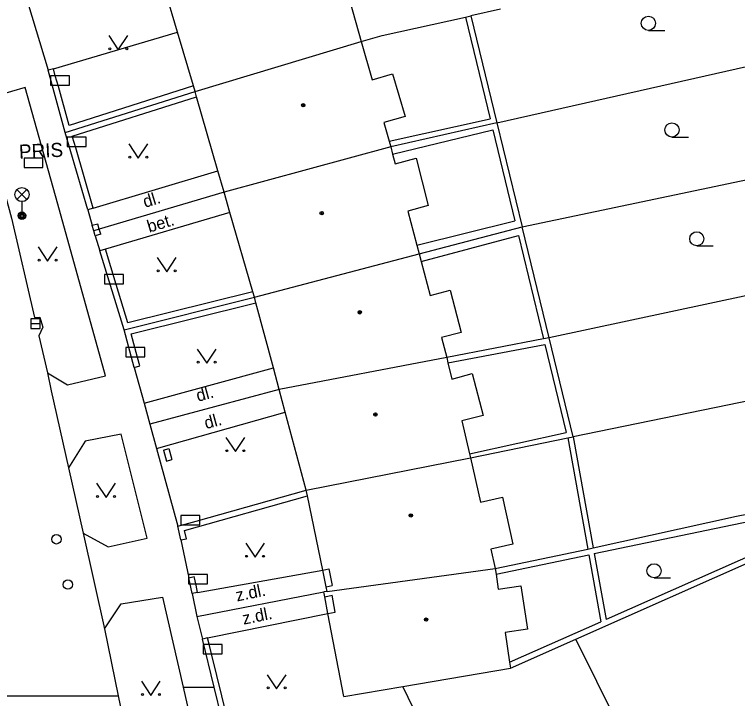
# Model space of a CAD drawing. Extents: x -596229 to -595156, y -1161237 to -1159376.
# Drawn here: x -595907.51 to -595869.15, y -1161090.38 to -1161054.1 of the extents above; entities that cross this region are included whole.
import ezdxf

# ---------------------------------------------------------------- set-up
doc = ezdxf.new("R2010")
doc.units = 0
for name, color, linetype in [('DOP - kresba z DSPS bez souradnic', 7, 'Continuous'), ('DOP - rozhrani ploch obecne', 7, 'Continuous'), ('Level 24', 7, 'Continuous'), ('Level 27', 7, 'Continuous'), ('Level 28', 7, 'Continuous'), ('Level 33', 7, 'Continuous'), ('Level 36', 7, 'Continuous'), ('Level 39', 7, 'Continuous'), ('plynovod - povrch.  znaky - PRIS skut. velikost', 7, 'Continuous'), ('Specificka linie pasportu komunikaci', 7, 'Continuous'), ('TM - budovy zdene_ betonove - NP', 7, 'Continuous'), ('TM - budovy zdene_ betonove - VP', 7, 'Continuous'), ('TM - chodniky - VP', 7, 'Continuous'), ('TM - komunikace - VP', 7, 'Continuous'), ('TM - letecke snimky - pomocna linie', 7, 'Continuous'), ('TM - plot drateny_ kovovy - VP', 7, 'Continuous'), ('TM - podezdivka plotu - VP', 7, 'Continuous'), ('TM - popis objektu', 7, 'Continuous'), ('TM - popis povrchu', 7, 'Continuous'), ('TM - rozhrani ploch obecne - VP', 7, 'Continuous'), ('TM - vjezd na pozemek', 7, 'Continuous')]:
    doc.layers.add(name, color=color, linetype=linetype)

msp = doc.modelspace()

# ---------------------------------------------------------------- linework, layer by layer
at = {"layer": 'DOP - kresba z DSPS bez souradnic'}
for points in [[(-595883.58, -1161054.24), (-595882.28, -1161059.63)], [(-595887.63, -1161060.83), (-595882.28, -1161059.63)], [(-595887.45, -1161061.51), (-595882.13, -1161060.22)], [(-595882.13, -1161060.22), (-595880.96, -1161065.04)], [(-595886.16, -1161066.34), (-595880.96, -1161065.04)], [(-595885.93, -1161067.2), (-595880.77, -1161065.82)], [(-595880.77, -1161065.82), (-595879.44, -1161071.3)], [(-595884.51, -1161072.58), (-595879.37, -1161071.6)], [(-595879.37, -1161071.6), (-595878.24, -1161076.27)], [(-595883.36, -1161077.41), (-595878.24, -1161076.27)], [(-595878.16, -1161076.56), (-595877.1, -1161082.46)], [(-595876.75, -1161082.7), (-595860.66, -1161079.35)], [(-595860.66, -1161079.35), (-595876.12, -1161086.2)], [(-595881.96, -1161083.78), (-595877.04, -1161082.76)], [(-595877.04, -1161082.76), (-595876.4, -1161086.32)], [(-595876.75, -1161082.7), (-595876.12, -1161086.2)], [(-595881.24, -1161088.46), (-595876.4, -1161086.32)]]:
    msp.add_lwpolyline(points, dxfattribs=at)
at = {"layer": 'DOP - rozhrani ploch obecne'}
for points in [[(-595881.73, -1161053.83), (-595883.29, -1161054.18)], [(-595888.01, -1161055.21), (-595883.58, -1161054.24)], [(-595883.58, -1161054.24), (-595883.29, -1161054.18)], [(-595883.29, -1161054.18), (-595881.91, -1161059.85)], [(-595889.11, -1161055.54), (-595888.01, -1161055.21)], [(-595881.91, -1161059.85), (-595864.52, -1161055.92)], [(-595881.91, -1161059.85), (-595887.55, -1161061.12)], [(-595881.91, -1161059.85), (-595880.57, -1161065.36)], [(-595880.57, -1161065.36), (-595863.32, -1161061.75)], [(-595886.04, -1161066.8), (-595880.57, -1161065.36)], [(-595879.14, -1161071.25), (-595880.57, -1161065.36)], [(-595862.1, -1161067.62), (-595879.14, -1161071.25)], [(-595844.44, -1161069.64), (-595877.87, -1161076.5)], [(-595879.44, -1161071.3), (-595884.58, -1161072.29)], [(-595879.14, -1161071.25), (-595879.44, -1161071.3)], [(-595877.87, -1161076.5), (-595879.14, -1161071.25)], [(-595878.16, -1161076.56), (-595877.87, -1161076.5)], [(-595877.87, -1161076.5), (-595876.8, -1161082.4)], [(-595883.31, -1161077.62), (-595878.16, -1161076.56)], [(-595869.2, -1161080.72), (-595860.83, -1161079.08)], [(-595876.8, -1161082.4), (-595869.2, -1161080.72)], [(-595882.01, -1161083.48), (-595877.1, -1161082.46)], [(-595877.1, -1161082.46), (-595876.8, -1161082.4)], [(-595877.72, -1161087.23), (-595867.84, -1161082.86)], [(-595881.19, -1161088.77), (-595877.72, -1161087.23)], [(-595867.76, -1161107.34), (-595877.72, -1161087.23)]]:
    msp.add_lwpolyline(points, dxfattribs=at)
at = {"layer": 'Level 24'}
for points in [[(-595905.588, -1161057.849), (-595904.588, -1161057.849), (-595904.588, -1161057.349), (-595905.588, -1161057.349)], [(-595904.708, -1161061.109), (-595903.708, -1161061.109), (-595903.708, -1161060.609), (-595904.708, -1161060.609)], [(-595906.997, -1161062.222), (-595905.997, -1161062.222), (-595905.997, -1161061.722), (-595906.997, -1161061.722)], [(-595902.728, -1161068.389), (-595901.728, -1161068.389), (-595901.728, -1161067.889), (-595902.728, -1161067.889)], [(-595901.598, -1161072.259), (-595900.598, -1161072.259), (-595900.598, -1161071.759), (-595901.598, -1161071.759)], [(-595898.677, -1161081.178), (-595897.677, -1161081.178), (-595897.677, -1161080.678), (-595898.677, -1161080.678)], [(-595898.268, -1161084.309), (-595897.268, -1161084.309), (-595897.268, -1161083.809), (-595898.268, -1161083.809)], [(-595897.498, -1161088.019), (-595896.498, -1161088.019), (-595896.498, -1161087.519), (-595897.498, -1161087.519)]]:
    msp.add_lwpolyline(points, close=True, dxfattribs=at)
at = {"layer": 'Level 27'}
msp.add_line((-595906.64, -1161070.5), (-595906.14, -1161070.5), dxfattribs=at)
msp.add_lwpolyline([(-595906.64, -1161070.75), (-595906.14, -1161070.75), (-595906.14, -1161070.25), (-595906.64, -1161070.25)], close=True, dxfattribs=at)
at = {"layer": 'Level 28'}
for centre in [(-595905.28, -1161081.94), (-595904.67, -1161084.34)]:
    msp.add_circle(centre, 0.25, dxfattribs=at)
at = {"layer": 'Level 33'}
for p, q in [((-595907.375, -1161063.92), (-595906.845, -1161063.39)), ((-595907.375, -1161063.39), (-595906.845, -1161063.92)), ((-595907.11, -1161064.03), (-595907.11, -1161064.78))]:
    msp.add_line(p, q, dxfattribs=at)
for centre, radius in [((-595907.11, -1161063.655), 0.375), ((-595907.11, -1161064.78), 0.2), ((-595907.11, -1161064.78), 0.145), ((-595907.11, -1161064.78), 0.0876)]:
    msp.add_circle(centre, radius, dxfattribs=at)
at = {"layer": 'Level 36'}
for p, q in [((-595873.88, -1161054.945), (-595873.005, -1161054.945)), ((-595872.63, -1161060.605), (-595871.755, -1161060.605)), ((-595871.31, -1161066.375), (-595870.435, -1161066.375)), ((-595873.58, -1161083.985), (-595872.705, -1161083.985))]:
    msp.add_line(p, q, dxfattribs=at)
for points in [[(-595902.5, -1161055.22), (-595902, -1161055.97), (-595901.5, -1161055.22)], [(-595901.44, -1161060.97), (-595900.94, -1161061.72), (-595900.44, -1161060.97)], [(-595906.25, -1161066.43), (-595905.75, -1161067.18), (-595905.25, -1161066.43)], [(-595899.93, -1161067), (-595899.43, -1161067.75), (-595898.93, -1161067)], [(-595897.81, -1161071.85), (-595897.31, -1161072.6), (-595896.81, -1161071.85)], [(-595896.29, -1161076.54), (-595895.79, -1161077.29), (-595895.29, -1161076.54)], [(-595903.15, -1161078.97), (-595902.65, -1161079.72), (-595902.15, -1161078.97)], [(-595895.24, -1161082.14), (-595894.74, -1161082.89), (-595894.24, -1161082.14)], [(-595894.1, -1161089.12), (-595893.6, -1161089.87), (-595893.1, -1161089.12)], [(-595900.77, -1161089.47), (-595900.27, -1161090.22), (-595899.77, -1161089.47)]]:
    msp.add_lwpolyline(points, dxfattribs=at)
for centre, radius in [((-595873.88, -1161054.57), 0.375), ((-595902.45, -1161055.92), 0.05), ((-595901.551, -1161055.92), 0.05), ((-595872.63, -1161060.23), 0.375), ((-595901.39, -1161061.67), 0.05), ((-595900.491, -1161061.67), 0.05), ((-595871.31, -1161066), 0.375), ((-595906.2, -1161067.13), 0.05), ((-595905.301, -1161067.13), 0.05), ((-595899.88, -1161067.7), 0.05), ((-595898.981, -1161067.7), 0.05), ((-595897.76, -1161072.55), 0.05), ((-595896.861, -1161072.55), 0.05), ((-595896.24, -1161077.24), 0.05), ((-595895.341, -1161077.24), 0.05), ((-595903.1, -1161079.67), 0.05), ((-595902.201, -1161079.67), 0.05), ((-595895.19, -1161082.84), 0.05), ((-595894.291, -1161082.84), 0.05), ((-595873.58, -1161083.61), 0.375), ((-595894.05, -1161089.82), 0.05), ((-595893.151, -1161089.82), 0.05), ((-595900.72, -1161090.17), 0.05), ((-595899.821, -1161090.17), 0.05)]:
    msp.add_circle(centre, radius, dxfattribs=at)
at = {"layer": 'Level 39'}
for centre, radius in [((-595892.19, -1161058.92), 0.09), ((-595892.19, -1161058.92), 0.0398), ((-595891.21, -1161064.64), 0.09), ((-595891.21, -1161064.64), 0.0398), ((-595889.19, -1161069.9), 0.09), ((-595889.19, -1161069.9), 0.0398), ((-595888.36, -1161075.32), 0.09), ((-595888.36, -1161075.32), 0.0398), ((-595886.48, -1161080.67), 0.09), ((-595886.48, -1161080.67), 0.0398), ((-595885.67, -1161086.2), 0.09), ((-595885.67, -1161086.2), 0.0398)]:
    msp.add_circle(centre, radius, dxfattribs=at)
at = {"layer": 'plynovod - povrch.  znaky - PRIS skut. velikost'}
for points in [[(-595899.61, -1161077.21), (-595899.32, -1161077.13)], [(-595899.61, -1161077.21), (-595899.44, -1161077.79)], [(-595899.32, -1161077.13), (-595899.16, -1161077.71)], [(-595899.44, -1161077.79), (-595899.16, -1161077.71)]]:
    msp.add_lwpolyline(points, dxfattribs=at)
at = {"layer": 'Specificka linie pasportu komunikaci'}
for points in [[(-595898.56, -1161089.78), (-595898.5, -1161089.78), (-595896.97, -1161089.78), (-595896.909, -1161089.78)], [(-595909.09, -1161090.24), (-595902, -1161090.25)]]:
    msp.add_lwpolyline(points, dxfattribs=at)
at = {"layer": 'TM - budovy zdene_ betonove - NP'}
for points in [[(-595891.15, -1161083.58), (-595890.83, -1161083.51)], [(-595890.83, -1161083.51), (-595890.65, -1161084.39)], [(-595890.97, -1161084.46), (-595890.65, -1161084.39)], [(-595891.05, -1161084.99), (-595890.66, -1161084.91)], [(-595890.49, -1161085.8), (-595890.66, -1161084.91)], [(-595890.88, -1161085.88), (-595890.49, -1161085.8)]]:
    msp.add_lwpolyline(points, dxfattribs=at)
at = {"layer": 'TM - budovy zdene_ betonove - VP'}
for points in [[(-595898.85, -1161055.04), (-595899.47, -1161052.94)], [(-595889.71, -1161053.39), (-595889.11, -1161055.54)], [(-595898.01, -1161057.89), (-595898.85, -1161055.04)], [(-595897.93, -1161058.18), (-595889.11, -1161055.54)], [(-595889.11, -1161055.54), (-595888.54, -1161057.57)], [(-595888.54, -1161057.57), (-595887.46, -1161057.25)], [(-595887.46, -1161057.25), (-595886.79, -1161059.52)], [(-595897.93, -1161058.18), (-595898.01, -1161057.89)], [(-595897.85, -1161058.47), (-595897.93, -1161058.18)], [(-595896.72, -1161062.39), (-595897.85, -1161058.47)], [(-595886.79, -1161059.52), (-595887.91, -1161059.84)], [(-595887.91, -1161059.84), (-595887.63, -1161060.83)], [(-595887.55, -1161061.12), (-595896.39, -1161063.53)], [(-595887.63, -1161060.83), (-595887.55, -1161061.12)], [(-595887.55, -1161061.12), (-595887.45, -1161061.51)], [(-595887.45, -1161061.51), (-595887.31, -1161062.02)], [(-595887.31, -1161062.02), (-595886.2, -1161061.73)], [(-595886.2, -1161061.73), (-595885.56, -1161064.24)], [(-595896.39, -1161063.53), (-595896.72, -1161062.39)], [(-595896.08, -1161064.61), (-595896.39, -1161063.53)], [(-595885.56, -1161064.24), (-595886.64, -1161064.53)], [(-595894.86, -1161068.81), (-595896.08, -1161064.61)], [(-595886.64, -1161064.53), (-595886.16, -1161066.34)], [(-595886.16, -1161066.34), (-595886.04, -1161066.8)], [(-595894.78, -1161069.1), (-595886.04, -1161066.8)], [(-595886.04, -1161066.8), (-595885.93, -1161067.2)], [(-595885.93, -1161067.2), (-595885.45, -1161069.01)], [(-595894.78, -1161069.1), (-595894.86, -1161068.81)], [(-595885.45, -1161069.01), (-595884.4, -1161068.73)], [(-595884.4, -1161068.73), (-595883.81, -1161070.97)], [(-595894.7, -1161069.39), (-595894.78, -1161069.1)], [(-595893.77, -1161072.85), (-595894.7, -1161069.39)], [(-595883.81, -1161070.97), (-595884.86, -1161071.24)], [(-595884.86, -1161071.24), (-595884.58, -1161072.29)], [(-595884.58, -1161072.29), (-595893.46, -1161074)], [(-595884.58, -1161072.29), (-595884.51, -1161072.58)], [(-595884.51, -1161072.58), (-595884.31, -1161073.44)], [(-595893.46, -1161074), (-595893.77, -1161072.85)], [(-595884.31, -1161073.44), (-595883.23, -1161073.15)], [(-595883.23, -1161073.15), (-595882.64, -1161075.38)], [(-595893.14, -1161075.19), (-595893.46, -1161074)], [(-595892.03, -1161079.34), (-595893.14, -1161075.19)], [(-595882.64, -1161075.38), (-595883.78, -1161075.65)], [(-595883.78, -1161075.65), (-595883.36, -1161077.41)], [(-595892.03, -1161079.34), (-595883.31, -1161077.62)], [(-595883.36, -1161077.41), (-595883.31, -1161077.62)], [(-595883.31, -1161077.62), (-595882.79, -1161079.97)], [(-595891.97, -1161079.63), (-595892.03, -1161079.34)], [(-595891.15, -1161083.58), (-595891.97, -1161079.63)], [(-595882.79, -1161079.97), (-595881.62, -1161079.71)], [(-595881.62, -1161079.71), (-595881.07, -1161082.2)], [(-595881.07, -1161082.2), (-595882.24, -1161082.46)], [(-595882.24, -1161082.46), (-595882.01, -1161083.48)], [(-595890.97, -1161084.46), (-595891.15, -1161083.58)], [(-595890.92, -1161084.7), (-595882.01, -1161083.48)], [(-595882.01, -1161083.48), (-595881.96, -1161083.78)], [(-595881.96, -1161083.78), (-595881.84, -1161084.58)], [(-595890.92, -1161084.7), (-595890.97, -1161084.46)], [(-595881.84, -1161084.58), (-595880.65, -1161084.4)], [(-595880.65, -1161084.4), (-595880.3, -1161086.71)], [(-595890.92, -1161084.7), (-595891.1, -1161084.73)], [(-595891.05, -1161084.99), (-595891.1, -1161084.73)], [(-595890.88, -1161085.88), (-595891.05, -1161084.99)], [(-595890.03, -1161090.28), (-595890.88, -1161085.88)], [(-595880.3, -1161086.71), (-595881.48, -1161086.89)], [(-595881.48, -1161086.89), (-595881.24, -1161088.46)], [(-595886.91, -1161089.75), (-595881.19, -1161088.77)], [(-595881.24, -1161088.46), (-595881.19, -1161088.77)], [(-595890.03, -1161090.28), (-595886.91, -1161089.75)]]:
    msp.add_lwpolyline(points, dxfattribs=at)
at = {"layer": 'TM - chodniky - VP'}
for points in [[(-595905.75, -1161073.11), (-595904.69, -1161073.74), (-595902.67, -1161073.27), (-595905.21, -1161064.17), (-595906.94, -1161057.98), (-595908.4, -1161058.4), (-595909.14, -1161059.53)], [(-595903.34, -1161064.38), (-595896.72, -1161062.39)], [(-595896.08, -1161064.61), (-595902.68, -1161066.55)], [(-595900.63, -1161074.72), (-595893.77, -1161072.85)], [(-595899.97, -1161077.13), (-595893.14, -1161075.19)], [(-595903.86, -1161081.61), (-595902.53, -1161082.34), (-595900.47, -1161081.88), (-595901.84, -1161076.36), (-595903.76, -1161076.74), (-595904.64, -1161078.14)], [(-595897.79, -1161084.76), (-595891.15, -1161083.58)], [(-595902.73, -1161086.68), (-595901.84, -1161085.36), (-595899.65, -1161085.01), (-595898.56, -1161089.78)], [(-595897.26, -1161087.17), (-595890.88, -1161085.88)], [(-595898.56, -1161089.78), (-595897.35, -1161095.08), (-595899.53, -1161095.04), (-595901.25, -1161093.91)]]:
    msp.add_lwpolyline(points, dxfattribs=at)
at = {"layer": 'TM - komunikace - VP'}
for points in [[(-595909.14, -1161059.53), (-595907.66, -1161064.91), (-595906.45, -1161070.17), (-595906.17, -1161070.15), (-595906, -1161070.69), (-595906.21, -1161071.14), (-595905.75, -1161073.11)], [(-595905.75, -1161073.11), (-595905.56, -1161074.06), (-595904.64, -1161078.14)], [(-595904.64, -1161078.14), (-595903.86, -1161081.61)], [(-595903.86, -1161081.61), (-595902.73, -1161086.68)], [(-595902.73, -1161086.68), (-595902, -1161090.25)], [(-595902, -1161090.25), (-595901.25, -1161093.91)]]:
    msp.add_lwpolyline(points, dxfattribs=at)
at = {"layer": 'TM - letecke snimky - pomocna linie'}
msp.add_lwpolyline([(-595905.44, -1161056.98), (-595898.85, -1161055.04)], dxfattribs=at)
at = {"layer": 'TM - plot drateny_ kovovy - VP'}
for points in [[(-595905.44, -1161056.98), (-595905.72, -1161057.06)], [(-595898.01, -1161057.89), (-595904.6, -1161059.99), (-595905.18, -1161057.93), (-595905.34, -1161057.35), (-595905.44, -1161056.98)], [(-595904.44, -1161060.56), (-595897.85, -1161058.47)], [(-595903.34, -1161064.38), (-595904.26, -1161061.18), (-595904.42, -1161060.61), (-595904.44, -1161060.56)], [(-595896.39, -1161063.53), (-595903.02, -1161065.49)], [(-595903.02, -1161065.49), (-595903.09, -1161065.22)], [(-595903.02, -1161065.49), (-595903.3, -1161065.57)], [(-595902.92, -1161065.75), (-595903.02, -1161065.49)], [(-595902.68, -1161066.55), (-595902.97, -1161066.64)], [(-595902.11, -1161068.42), (-595902.68, -1161066.55)], [(-595894.86, -1161068.81), (-595901.49, -1161070.46), (-595902.11, -1161068.42)], [(-595901.32, -1161071.04), (-595894.7, -1161069.39)], [(-595900.98, -1161072.29), (-595901.32, -1161071.04)], [(-595900.86, -1161072.74), (-595900.98, -1161072.29)], [(-595893.46, -1161074), (-595900.32, -1161075.84)], [(-595898.48, -1161081.48), (-595891.97, -1161079.63)], [(-595898.39, -1161081.91), (-595898.48, -1161081.48)], [(-595897.79, -1161084.76), (-595897.87, -1161084.38), (-595897.97, -1161083.92)], [(-595897.83, -1161086.03), (-595891.1, -1161084.73)], [(-595895.43, -1161094.62), (-595897.04, -1161088.08), (-595897.18, -1161087.5), (-595897.26, -1161087.17)]]:
    msp.add_lwpolyline(points, dxfattribs=at)
at = {"layer": 'TM - podezdivka plotu - VP'}
for points in [[(-595904.81, -1161060.36), (-595905.72, -1161057.06)], [(-595904.81, -1161060.36), (-595897.93, -1161058.18)], [(-595903.62, -1161064.46), (-595904.81, -1161060.36)], [(-595903.34, -1161064.38), (-595903.62, -1161064.46)], [(-595903.09, -1161065.22), (-595903.38, -1161065.3)], [(-595903.3, -1161065.57), (-595903.38, -1161065.3)], [(-595903.22, -1161065.84), (-595903.3, -1161065.57)], [(-595902.92, -1161065.75), (-595903.22, -1161065.84)], [(-595901.69, -1161070.83), (-595902.97, -1161066.64)], [(-595901.69, -1161070.83), (-595894.78, -1161069.1)], [(-595901.15, -1161072.82), (-595901.69, -1161070.83)], [(-595901.15, -1161072.82), (-595900.86, -1161072.74)], [(-595898.84, -1161081.25), (-595898.45, -1161081.14), (-595897.87, -1161080.98), (-595892.03, -1161079.34)], [(-595898.69, -1161081.97), (-595898.84, -1161081.25)], [(-595898.69, -1161081.97), (-595898.39, -1161081.91)], [(-595898.26, -1161083.99), (-595897.97, -1161083.92)], [(-595898.08, -1161084.82), (-595898.26, -1161083.99)], [(-595897.79, -1161084.76), (-595898.08, -1161084.82)], [(-595897.26, -1161087.17), (-595897.53, -1161087.24)], [(-595896.91, -1161089.78), (-595897.53, -1161087.24)], [(-595895.69, -1161094.77), (-595896.91, -1161089.78)]]:
    msp.add_lwpolyline(points, dxfattribs=at)
at = {"layer": 'TM - rozhrani ploch obecne - VP'}
msp.add_lwpolyline([(-595886.34, -1161090.91), (-595886.91, -1161089.75)], dxfattribs=at)
at = {"layer": 'TM - vjezd na pozemek'}
for points in [[(-595906.82, -1161053.43), (-595905.72, -1161057.06)], [(-595903.62, -1161064.46), (-595903.38, -1161065.3)], [(-595903.22, -1161065.84), (-595902.97, -1161066.64)], [(-595901.15, -1161072.82), (-595900.63, -1161074.72)], [(-595900.63, -1161074.72), (-595900.32, -1161075.84)], [(-595900.32, -1161075.84), (-595899.97, -1161077.13)], [(-595899.97, -1161077.13), (-595898.84, -1161081.25)], [(-595898.69, -1161081.97), (-595898.26, -1161083.99)], [(-595898.08, -1161084.82), (-595897.83, -1161086.03)], [(-595897.83, -1161086.03), (-595897.53, -1161087.24)]]:
    msp.add_lwpolyline(points, dxfattribs=at)

# ---------------------------------------------------------------- texts
at = {"layer": 'TM - popis objektu'}
msp.add_text('PRIS', height=0.75, rotation=2.76, dxfattribs=at).set_placement((-595907.25, -1161061.76))
at = {"layer": 'TM - popis povrchu'}
for s, rotation, p in [('dl.', 16.8083, (-595900.58, -1161064.36)), ('bet.', 16.7606, (-595900.36, -1161065.68)), ('dl.', 15.3007, (-595897.77, -1161074.65)), ('dl.', 15.3007, (-595897.34, -1161076.1)), ('z.dl.', 11.4958, (-595895.7, -1161085.24)), ('z.dl.', 11.4958, (-595895.35, -1161086.47))]:
    msp.add_text(s, height=0.65, rotation=rotation, dxfattribs=at).set_placement(p)

doc.saveas('drawing.dxf')
